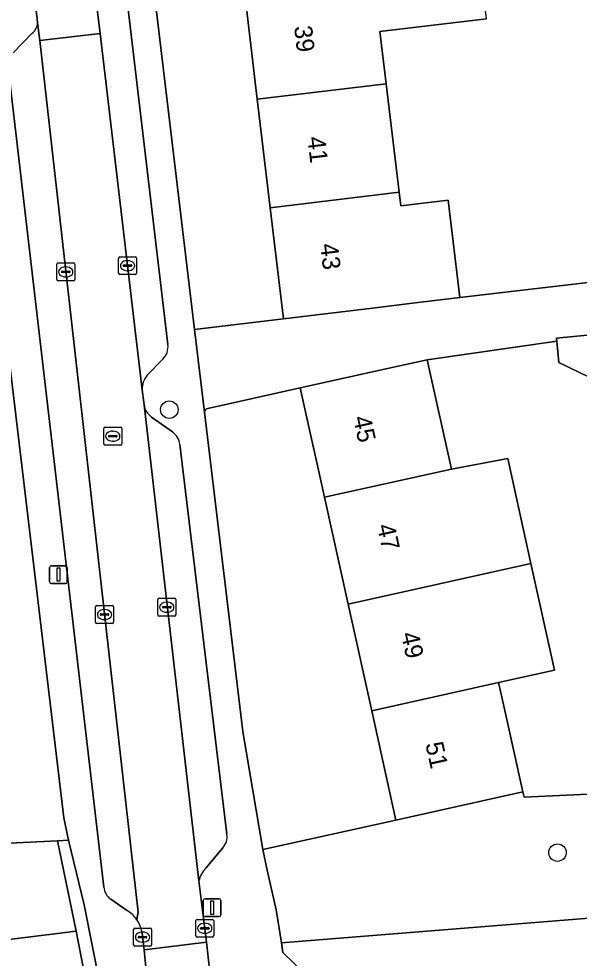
# Model space of a CAD drawing. Extents: x 159053 to 160042, y 380449 to 381423.
# Drawn here: x 159742.8 to 159774.2, y 381009.6 to 381062.1 of the extents above; entities that cross this region are included whole.
import ezdxf

# ---------------------------------------------------------------- set-up
doc = ezdxf.new("R2010")
doc.units = 0
for name, color, linetype in [('IMGEO_Boom', 7, 'Continuous'), ('IMGEO_Erf', 7, 'Continuous'), ('IMGEO_Groenvoorziening', 7, 'Continuous'), ('IMGEO_Kolk', 7, 'Continuous'), ('IMGEO_Lichtmast', 7, 'Continuous'), ('IMGEO_Pand', 7, 'Continuous'), ('IMGEO_Pand_nummerreeks', 7, 'Continuous'), ('IMGEO_Parkeervlak_open', 7, 'Continuous'), ('IMGEO_Rijbaan_lokaal_open', 7, 'Continuous'), ('IMGEO_Rioolput', 7, 'Continuous'), ('IMGEO_Voetpad_open', 7, 'Continuous')]:
    doc.layers.add(name, color=color, linetype=linetype)

msp = doc.modelspace()

# ---------------------------------------------------------------- linework, layer by layer
at = {"layer": 'IMGEO_Boom'}
for centre in [(159751.244, 381040.228), (159772.952, 381015.462)]:
    msp.add_circle(centre, 0.489, dxfattribs=at)
at = {"layer": 'IMGEO_Erf'}
msp.add_lwpolyline([(159753.263, 381081.818), (159752.539, 381087.877), (159751.814, 381093.937), (159751.089, 381099.997), (159750.413, 381105.65), (159750.364, 381106.057), (159749.694, 381111.659), (159749.639, 381112.116), (159748.896, 381118.323), (159747.316, 381118.125), (159743.929, 381117.699), (159752.656, 381044.718), (159757.631, 381045.313), (159756.888, 381051.519), (159756.163, 381057.579), (159755.439, 381063.638), (159754.714, 381069.698), (159753.989, 381075.758)], close=True, dxfattribs=at)
for points in [[(159768.978, 381062.082), (159763.024, 381061.372), (159763.375, 381058.439), (159764.1, 381052.379), (159764.191, 381051.62), (159766.842, 381051.937), (159767.493, 381046.494), (159778.18, 381047.746), (159777.819, 381051.417), (159780.943, 381051.613), (159780.757, 381053.534), (159780.714, 381053.982), (159777.676, 381053.689), (159777.476, 381056.857), (159775.162, 381056.705), (159774.806, 381059.698), (159776.036, 381059.833), (159775.309, 381065.904)], [(159739.025, 381064.558), (159735.744, 381064.239), (159736.487, 381058.034), (159737.211, 381051.978), (159737.936, 381045.92), (159738.661, 381039.865), (159739.386, 381033.807), (159740.111, 381027.75), (159740.836, 381021.694), (159741.522, 381015.957), (159744.994, 381016.126), (159745.6, 381016.155), (159745.347, 381017.401), (159739.754, 381064.159)], [(159774.73, 381042.035), (159773.023, 381042.864), (159772.908, 381044.057), (159765.662, 381043.013), (159767.017, 381036.898), (159770.167, 381037.488), (159771.466, 381031.624), (159772.788, 381025.657), (159769.661, 381024.965), (159769.934, 381023.734), (159771.016, 381018.852), (159771.081, 381018.563), (159780.178, 381018.995)], [(159761.239, 381029.361), (159759.917, 381035.328), (159758.562, 381041.44), (159753.398, 381040.295)], [(159753.21, 381040.083), (159755.345, 381022.229), (159756.473, 381015.63), (159763.917, 381017.279), (159762.561, 381023.395), (159761.239, 381029.361)]]:
    msp.add_lwpolyline(points, dxfattribs=at)
msp.add_arc((159753.45, 381040.059), 0.241, 102.4991, 174.3682, dxfattribs=at)
at = {"layer": 'IMGEO_Groenvoorziening'}
for points in [[(159784.004, 381015.32), (159783.399, 381019.01), (159780.185, 381018.853), (159780.178, 381018.995), (159771.081, 381018.563), (159771.016, 381018.852), (159763.917, 381017.279), (159756.473, 381015.63), (159756.711, 381014.473), (159757.213, 381012.261), (159757.51, 381010.416), (159784.253, 381012.558)], [(159744.994, 381016.126), (159741.522, 381015.957), (159741.579, 381015.484), (159734.302, 381014.613), (159730.458, 381014.153), (159723.41, 381013.133), (159719.199, 381012.62), (159719.902, 381007.819), (159746.022, 381011.068)], [(159746.03, 381006.192), (159747.351, 381008.119), (159746.48, 381012.534), (159745.6, 381016.155), (159744.994, 381016.126), (159746.022, 381011.068), (159746.431, 381009.056), (159720.149, 381005.834), (159720.481, 381003.494), (159720.594, 381002.696)], [(159784.253, 381012.558), (159757.51, 381010.416), (159757.597, 381009.872), (159761.23, 381006.355), (159784.635, 381008.332)], [(159720.149, 381005.834), (159746.431, 381009.056), (159746.022, 381011.068), (159719.902, 381007.819)]]:
    msp.add_lwpolyline(points, close=True, dxfattribs=at)
at = {"layer": 'IMGEO_Kolk'}
for p, q in [((159744.951, 381047.504), (159744.951, 381048.356)), ((159745.026, 381048.43), (159745.878, 381048.43)), ((159745.952, 381048.356), (159745.952, 381047.504)), ((159748.405, 381047.851), (159748.405, 381048.703)), ((159748.48, 381048.777), (159749.332, 381048.777)), ((159748.707, 381048.32), (159749.105, 381048.32)), ((159748.893, 381048.557), (159748.918, 381048.557)), ((159749.406, 381048.703), (159749.406, 381047.851)), ((159745.21, 381047.924), (159745.21, 381047.936)), ((159745.648, 381047.887), (159745.25, 381047.887)), ((159745.253, 381047.973), (159745.651, 381047.973)), ((159745.439, 381048.21), (159745.464, 381048.21)), ((159745.694, 381047.936), (159745.694, 381047.924)), ((159749.332, 381047.777), (159748.48, 381047.777)), ((159748.664, 381048.271), (159748.664, 381048.283)), ((159749.102, 381048.234), (159748.704, 381048.234)), ((159748.916, 381047.997), (159748.891, 381047.997)), ((159749.148, 381048.283), (159749.148, 381048.271)), ((159745.878, 381047.43), (159745.026, 381047.43)), ((159745.462, 381047.65), (159745.437, 381047.65)), ((159750.598, 381028.756), (159750.598, 381029.608)), ((159750.673, 381029.682), (159751.525, 381029.682)), ((159751.086, 381029.462), (159751.111, 381029.462)), ((159751.599, 381029.608), (159751.599, 381028.756)), ((159747.115, 381028.346), (159747.115, 381029.198)), ((159747.19, 381029.272), (159748.042, 381029.272)), ((159747.603, 381029.052), (159747.628, 381029.052)), ((159748.116, 381029.198), (159748.116, 381028.346)), ((159750.857, 381029.176), (159750.857, 381029.188)), ((159751.295, 381029.139), (159750.897, 381029.139)), ((159750.9, 381029.225), (159751.298, 381029.225)), ((159751.109, 381028.902), (159751.084, 381028.902)), ((159751.341, 381029.188), (159751.341, 381029.176)), ((159747.374, 381028.766), (159747.374, 381028.778)), ((159747.812, 381028.729), (159747.414, 381028.729)), ((159747.417, 381028.815), (159747.815, 381028.815)), ((159747.626, 381028.492), (159747.601, 381028.492)), ((159747.858, 381028.778), (159747.858, 381028.766)), ((159751.525, 381028.682), (159750.673, 381028.682)), ((159748.042, 381028.272), (159747.19, 381028.272)), ((159752.723, 381010.804), (159752.723, 381011.656)), ((159752.798, 381011.73), (159753.65, 381011.73)), ((159753.724, 381011.656), (159753.724, 381010.804)), ((159749.243, 381010.309), (159749.243, 381011.161)), ((159749.318, 381011.235), (159750.17, 381011.235)), ((159749.731, 381011.015), (159749.756, 381011.015)), ((159750.244, 381011.161), (159750.244, 381010.309)), ((159752.982, 381011.224), (159752.982, 381011.236)), ((159753.42, 381011.187), (159753.022, 381011.187)), ((159753.025, 381011.273), (159753.423, 381011.273)), ((159753.211, 381011.51), (159753.236, 381011.51)), ((159753.466, 381011.236), (159753.466, 381011.224)), ((159749.502, 381010.729), (159749.502, 381010.741)), ((159749.94, 381010.692), (159749.542, 381010.692)), ((159749.545, 381010.778), (159749.943, 381010.778)), ((159749.986, 381010.741), (159749.986, 381010.729)), ((159753.65, 381010.73), (159752.798, 381010.73)), ((159753.234, 381010.95), (159753.209, 381010.95)), ((159750.17, 381010.235), (159749.318, 381010.235)), ((159749.754, 381010.455), (159749.729, 381010.455))]:
    msp.add_line(p, q, dxfattribs=at)
for points in [[(159744.951, 381047.504), (159744.951, 381048.356)], [(159745.026, 381048.43), (159745.878, 381048.43)], [(159745.952, 381048.356), (159745.952, 381047.504)], [(159748.405, 381047.851), (159748.405, 381048.703)], [(159748.48, 381048.777), (159749.332, 381048.777)], [(159749.406, 381048.703), (159749.406, 381047.851)], [(159749.332, 381047.777), (159748.48, 381047.777)], [(159745.878, 381047.43), (159745.026, 381047.43)], [(159750.598, 381028.756), (159750.598, 381029.608)], [(159750.673, 381029.682), (159751.525, 381029.682)], [(159751.599, 381029.608), (159751.599, 381028.756)], [(159747.115, 381028.346), (159747.115, 381029.198)], [(159747.19, 381029.272), (159748.042, 381029.272)], [(159748.116, 381029.198), (159748.116, 381028.346)], [(159751.525, 381028.682), (159750.673, 381028.682)], [(159748.042, 381028.272), (159747.19, 381028.272)], [(159752.723, 381010.804), (159752.723, 381011.656)], [(159752.798, 381011.73), (159753.65, 381011.73)], [(159753.724, 381011.656), (159753.724, 381010.804)], [(159749.243, 381010.309), (159749.243, 381011.161)], [(159749.318, 381011.235), (159750.17, 381011.235)], [(159750.244, 381011.161), (159750.244, 381010.309)], [(159753.65, 381010.73), (159752.798, 381010.73)], [(159750.17, 381010.235), (159749.318, 381010.235)]]:
    msp.add_lwpolyline(points, dxfattribs=at)
for centre, radius, start, end in [((159745.028, 381048.354), 0.0765, 91.552, 178.448), ((159745.028, 381048.354), 0.0765, 91.552, 178.448), ((159745.876, 381048.354), 0.0765, 1.552, 88.448), ((159745.876, 381048.354), 0.0765, 1.552, 88.448), ((159748.482, 381048.701), 0.0765, 91.552, 178.448), ((159748.482, 381048.701), 0.0765, 91.552, 178.448), ((159748.704, 381048.28), 0.0403, 85.8775, 175.7526), ((159749.109, 381048.282), 0.0386, 1.7309, 96.639), ((159749.33, 381048.701), 0.0765, 1.552, 88.448), ((159749.33, 381048.701), 0.0765, 1.552, 88.448), ((159745.25, 381047.933), 0.0403, 85.8775, 175.7526), ((159745.247, 381047.923), 0.0366, 178.938, 274.7102), ((159745.651, 381047.93), 0.043, 264.8664, 352.4533), ((159745.655, 381047.935), 0.0386, 1.7309, 96.639), ((159748.482, 381047.853), 0.0765, 181.552, 268.448), ((159748.482, 381047.853), 0.0765, 181.552, 268.448), ((159748.701, 381048.27), 0.0366, 178.938, 274.7102), ((159749.105, 381048.277), 0.043, 264.8664, 352.4533), ((159749.33, 381047.853), 0.0765, 271.552, 358.448), ((159749.33, 381047.853), 0.0765, 271.552, 358.448), ((159745.028, 381047.506), 0.0765, 181.552, 268.448), ((159745.028, 381047.506), 0.0765, 181.552, 268.448), ((159745.876, 381047.506), 0.0765, 271.552, 358.448), ((159745.876, 381047.506), 0.0765, 271.552, 358.448), ((159750.675, 381029.606), 0.0765, 91.552, 178.448), ((159750.675, 381029.606), 0.0765, 91.552, 178.448), ((159751.523, 381029.606), 0.0765, 1.552, 88.448), ((159751.523, 381029.606), 0.0765, 1.552, 88.448), ((159747.192, 381029.196), 0.0765, 91.552, 178.448), ((159747.192, 381029.196), 0.0765, 91.552, 178.448), ((159748.04, 381029.196), 0.0765, 1.552, 88.448), ((159748.04, 381029.196), 0.0765, 1.552, 88.448), ((159750.897, 381029.185), 0.0403, 85.8775, 175.7526), ((159750.894, 381029.175), 0.0366, 178.938, 274.7102), ((159751.298, 381029.182), 0.043, 264.8664, 352.4533), ((159751.302, 381029.187), 0.0386, 1.7309, 96.639), ((159747.192, 381028.348), 0.0765, 181.552, 268.448), ((159747.192, 381028.348), 0.0765, 181.552, 268.448), ((159747.414, 381028.775), 0.0403, 85.8775, 175.7526), ((159747.411, 381028.765), 0.0366, 178.938, 274.7102), ((159747.815, 381028.772), 0.043, 264.8664, 352.4533), ((159747.819, 381028.777), 0.0386, 1.7309, 96.639), ((159748.04, 381028.348), 0.0765, 271.552, 358.448), ((159748.04, 381028.348), 0.0765, 271.552, 358.448), ((159750.675, 381028.758), 0.0765, 181.552, 268.448), ((159750.675, 381028.758), 0.0765, 181.552, 268.448), ((159751.523, 381028.758), 0.0765, 271.552, 358.448), ((159751.523, 381028.758), 0.0765, 271.552, 358.448), ((159752.8, 381011.654), 0.0765, 91.552, 178.448), ((159752.8, 381011.654), 0.0765, 91.552, 178.448), ((159753.648, 381011.654), 0.0765, 1.552, 88.448), ((159753.648, 381011.654), 0.0765, 1.552, 88.448), ((159749.32, 381011.159), 0.0765, 91.552, 178.448), ((159749.32, 381011.159), 0.0765, 91.552, 178.448), ((159750.168, 381011.159), 0.0765, 1.552, 88.448), ((159750.168, 381011.159), 0.0765, 1.552, 88.448), ((159753.022, 381011.233), 0.0403, 85.8775, 175.7526), ((159753.019, 381011.223), 0.0366, 178.938, 274.7102), ((159753.423, 381011.23), 0.043, 264.8664, 352.4533), ((159753.427, 381011.235), 0.0386, 1.7309, 96.639), ((159749.542, 381010.738), 0.0403, 85.8775, 175.7526), ((159749.539, 381010.728), 0.0366, 178.938, 274.7102), ((159749.943, 381010.735), 0.043, 264.8664, 352.4533), ((159749.947, 381010.74), 0.0386, 1.7309, 96.639), ((159752.8, 381010.806), 0.0765, 181.552, 268.448), ((159752.8, 381010.806), 0.0765, 181.552, 268.448), ((159753.648, 381010.806), 0.0765, 271.552, 358.448), ((159753.648, 381010.806), 0.0765, 271.552, 358.448), ((159749.32, 381010.311), 0.0765, 181.552, 268.448), ((159749.32, 381010.311), 0.0765, 181.552, 268.448), ((159750.168, 381010.311), 0.0765, 271.552, 358.448), ((159750.168, 381010.311), 0.0765, 271.552, 358.448)]:
    msp.add_arc(centre, radius, start, end, dxfattribs=at)
for centre, major_axis, ratio, start_param, end_param in [((159748.892, 381048.277), (-0.387, 0.002), 0.722429, 4.712389, 7.853982), ((159748.917, 381048.277), (-0.39, 0.002), 0.717154, 1.570796, 4.712389), ((159745.438, 381047.93), (-0.387, 0.002), 0.722429, 4.712389, 7.853982), ((159745.463, 381047.93), (-0.39, 0.002), 0.717154, 1.570796, 4.712389), ((159751.085, 381029.182), (-0.387, 0.002), 0.722429, 4.712389, 7.853982), ((159751.11, 381029.182), (-0.39, 0.002), 0.717154, 1.570796, 4.712389), ((159747.602, 381028.772), (-0.387, 0.002), 0.722429, 4.712389, 7.853982), ((159747.627, 381028.772), (-0.39, 0.002), 0.717154, 1.570796, 4.712389), ((159749.73, 381010.735), (-0.387, 0.002), 0.722429, 4.712389, 7.853982), ((159749.755, 381010.735), (-0.39, 0.002), 0.717154, 1.570796, 4.712389), ((159753.21, 381011.23), (-0.387, 0.002), 0.722429, 4.712389, 7.853982), ((159753.235, 381011.23), (-0.39, 0.002), 0.717154, 1.570796, 4.712389)]:
    msp.add_ellipse(centre, major_axis=major_axis, ratio=ratio, start_param=start_param, end_param=end_param, dxfattribs=at)
at = {"layer": 'IMGEO_Lichtmast'}
for p, q in [((159744.645, 381031.504), (159745.435, 381031.504)), ((159745.435, 381031.504), (159744.645, 381031.504)), ((159744.545, 381030.604), (159744.545, 381031.404)), ((159744.545, 381031.404), (159744.545, 381030.604)), ((159745.535, 381031.404), (159745.535, 381030.604)), ((159745.535, 381030.604), (159745.535, 381031.404)), ((159745.435, 381030.504), (159744.645, 381030.504)), ((159744.645, 381030.504), (159745.435, 381030.504)), ((159753.139, 381011.983), (159753.139, 381012.783)), ((159753.139, 381012.783), (159753.139, 381011.983)), ((159753.239, 381012.883), (159754.029, 381012.883)), ((159754.029, 381012.883), (159753.239, 381012.883)), ((159754.129, 381012.783), (159754.129, 381011.983)), ((159754.129, 381011.983), (159754.129, 381012.783)), ((159754.029, 381011.883), (159753.239, 381011.883)), ((159753.239, 381011.883), (159754.029, 381011.883))]:
    msp.add_line(p, q, dxfattribs=at)
for points in [[(159744.965, 381031.379), (159745.115, 381031.379), (159745.115, 381030.629), (159744.965, 381030.629), (159744.965, 381031.379)], [(159753.559, 381012.758), (159753.709, 381012.758), (159753.709, 381012.008), (159753.559, 381012.008), (159753.559, 381012.758)]]:
    msp.add_lwpolyline(points, dxfattribs=at)
for centre, start, end in [((159744.645, 381031.404), 90, 180), ((159744.645, 381031.404), 90, 180), ((159745.435, 381031.404), 0, 90), ((159745.435, 381031.404), 360, 90), ((159744.645, 381030.604), 180, 270), ((159744.645, 381030.604), 180, 270), ((159745.435, 381030.604), 270, 0), ((159745.435, 381030.604), 270, 0), ((159753.239, 381012.783), 90, 180), ((159753.239, 381012.783), 90, 180), ((159754.029, 381012.783), 0, 90), ((159754.029, 381012.783), 360, 90), ((159753.239, 381011.983), 180, 270), ((159753.239, 381011.983), 180, 270), ((159754.029, 381011.983), 270, 0), ((159754.029, 381011.983), 270, 0)]:
    msp.add_arc(centre, 0.1, start, end, dxfattribs=at)
at = {"layer": 'IMGEO_Pand'}
for points in [[(159763.375, 381058.439), (159763.024, 381061.372), (159768.978, 381062.082), (159768.604, 381065.209), (159762.65, 381064.499), (159755.439, 381063.638), (159756.163, 381057.579)], [(159763.375, 381058.439), (159756.163, 381057.579), (159756.888, 381051.519), (159764.1, 381052.379)], [(159764.1, 381052.379), (159756.888, 381051.519), (159757.631, 381045.313), (159762.596, 381045.907), (159764.842, 381046.176), (159767.493, 381046.494), (159766.842, 381051.937), (159764.191, 381051.62)], [(159772.908, 381044.057), (159773.023, 381042.864), (159774.73, 381042.035), (159776.935, 381042.249), (159777.139, 381042.804), (159778.612, 381042.947), (159781.66, 381043.242), (159781.485, 381045.065), (159772.891, 381044.233)], [(159767.017, 381036.898), (159765.662, 381043.013), (159763.444, 381042.522), (159758.562, 381041.44), (159759.917, 381035.328)], [(159767.017, 381036.898), (159759.917, 381035.328), (159761.239, 381029.361), (159771.466, 381031.624), (159770.167, 381037.488)], [(159762.561, 381023.395), (159769.661, 381024.965), (159772.788, 381025.657), (159771.466, 381031.624), (159761.239, 381029.361)], [(159762.561, 381023.395), (159763.917, 381017.279), (159771.016, 381018.852), (159769.934, 381023.734), (159769.661, 381024.965)]]:
    msp.add_lwpolyline(points, close=True, dxfattribs=at)
at = {"layer": 'IMGEO_Parkeervlak_open'}
for points in [[(159743.846, 381062.081), (159743.67, 381063.607), (159738.227, 381108.806), (159737.901, 381111.507), (159737.279, 381116.674)], [(159745.386, 381077.944), (159747.041, 381063.991), (159747.365, 381061.26), (159749.729, 381041.336)], [(159751.162, 381043.868), (159747.387, 381075.693)], [(159749.424, 381011.712), (159749.497, 381012.125), (159743.991, 381060.875), (159743.87, 381061.853)], [(159743.572, 381061.283), (159742.504, 381060.186)], [(159742.228, 381059.373), (159747.578, 381013.527)], [(159750.007, 381042.148), (159750.887, 381043.054)], [(159749.829, 381040.503), (159752.897, 381013.88)], [(159751.416, 381038.979), (159750.244, 381039.812)], [(159754.465, 381016.488), (159751.831, 381038.283)], [(159753.281, 381014.59), (159754.236, 381015.723)], [(159747.961, 381012.852), (159748.842, 381012.245)]]:
    msp.add_lwpolyline(points, dxfattribs=at)
for centre, radius, start, end in [((159743.108, 381061.888), 0.763, 307.4593, 357.3389), ((159750.165, 381043.751), 1.003, 315.9853, 6.6809), ((159750.817, 381041.417), 1.091, 137.9442, 184.2571), ((159750.81, 381040.622), 0.988, 186.9185, 235.0578), ((159750.837, 381038.162), 1.001, 6.9299, 54.6823), ((159753.469, 381016.369), 1.003, 319.8759, 6.7944), ((159754.296, 381013.582), 1.431, 135.2074, 167.9796), ((159748.569, 381013.643), 0.997, 186.6762, 232.4656), ((159747.996, 381010.737), 1.729, 34.3203, 60.7123)]:
    msp.add_arc(centre, radius, start, end, dxfattribs=at)
at = {"layer": 'IMGEO_Rijbaan_lokaal_open'}
msp.add_lwpolyline([(159743.846, 381062.081), (159743.87, 381061.853), (159743.991, 381060.875), (159747.365, 381061.26), (159747.041, 381063.991), (159743.67, 381063.607)], close=True, dxfattribs=at)
for points in [[(159749.717, 381010.95), (159749.831, 381010.024), (159753.32, 381010.454), (159752.897, 381013.88), (159749.829, 381040.503), (159749.729, 381041.336), (159747.365, 381061.26), (159743.991, 381060.875), (159749.497, 381012.125), (159749.424, 381011.712)], [(159753.622, 381007.769), (159753.32, 381010.454), (159749.831, 381010.024), (159749.98, 381008.475)]]:
    msp.add_lwpolyline(points, dxfattribs=at)
msp.add_arc((159747.992, 381010.724), 1.74, 7.4614, 34.6036, dxfattribs=at)
at = {"layer": 'IMGEO_Rioolput'}
for p, q in [((159747.58, 381038.319), (159747.58, 381039.171)), ((159747.655, 381039.245), (159748.507, 381039.245)), ((159748.068, 381039.025), (159748.093, 381039.025)), ((159748.581, 381039.171), (159748.581, 381038.319)), ((159747.839, 381038.739), (159747.839, 381038.751)), ((159748.277, 381038.702), (159747.879, 381038.702)), ((159747.882, 381038.788), (159748.28, 381038.788)), ((159748.091, 381038.465), (159748.066, 381038.465)), ((159748.323, 381038.751), (159748.323, 381038.739)), ((159748.507, 381038.245), (159747.655, 381038.245))]:
    msp.add_line(p, q, dxfattribs=at)
for points in [[(159747.58, 381038.319), (159747.58, 381039.171)], [(159747.655, 381039.245), (159748.507, 381039.245)], [(159748.581, 381039.171), (159748.581, 381038.319)], [(159748.507, 381038.245), (159747.655, 381038.245)]]:
    msp.add_lwpolyline(points, dxfattribs=at)
for centre, radius, start, end in [((159747.657, 381039.169), 0.0765, 91.552, 178.448), ((159747.657, 381039.169), 0.0765, 91.552, 178.448), ((159748.505, 381039.169), 0.0765, 1.552, 88.448), ((159748.505, 381039.169), 0.0765, 1.552, 88.448), ((159747.879, 381038.748), 0.0403, 85.8775, 175.7526), ((159747.876, 381038.738), 0.0366, 178.938, 274.7102), ((159748.28, 381038.745), 0.043, 264.8664, 352.4533), ((159748.284, 381038.75), 0.0386, 1.7309, 96.639), ((159747.657, 381038.321), 0.0765, 181.552, 268.448), ((159747.657, 381038.321), 0.0765, 181.552, 268.448), ((159748.505, 381038.321), 0.0765, 271.552, 358.448), ((159748.505, 381038.321), 0.0765, 271.552, 358.448)]:
    msp.add_arc(centre, radius, start, end, dxfattribs=at)
for centre, major_axis, ratio, start_param, end_param in [((159748.067, 381038.745), (-0.387, 0.002), 0.722429, 4.712389, 7.853982), ((159748.092, 381038.745), (-0.39, 0.002), 0.717154, 1.570796, 4.712389)]:
    msp.add_ellipse(centre, major_axis=major_axis, ratio=ratio, start_param=start_param, end_param=end_param, dxfattribs=at)
at = {"layer": 'IMGEO_Voetpad_open'}
for points in [[(159754.288, 381005.764), (159761.23, 381006.355), (159757.597, 381009.872), (159757.51, 381010.416), (159757.213, 381012.261), (159756.711, 381014.473), (159756.473, 381015.63), (159755.345, 381022.229), (159753.21, 381040.083), (159752.656, 381044.718), (159743.929, 381117.699), (159747.316, 381118.125), (159747.118, 381122.653), (159743.572, 381181.753)], [(159733.499, 381116.445), (159739.325, 381067.747), (159739.754, 381064.159), (159745.347, 381017.401), (159745.6, 381016.155), (159746.48, 381012.534), (159747.351, 381008.119), (159746.03, 381006.192), (159750.039, 381006.726)], [(159747.387, 381075.693), (159751.162, 381043.868)], [(159743.87, 381061.853), (159743.846, 381062.081)], [(159742.504, 381060.186), (159743.572, 381061.283)], [(159747.578, 381013.527), (159742.228, 381059.373)], [(159783.901, 381036.483), (159783.346, 381042.191), (159782.826, 381047.542), (159782.299, 381052.977), (159782.231, 381053.676), (159780.757, 381053.534), (159780.943, 381051.613), (159781.282, 381048.11), (159778.18, 381047.746), (159767.493, 381046.494), (159764.842, 381046.176), (159762.596, 381045.907), (159757.631, 381045.313), (159752.656, 381044.718), (159753.21, 381040.083)], [(159753.398, 381040.295), (159758.562, 381041.44), (159763.444, 381042.522), (159765.662, 381043.013), (159772.908, 381044.057), (159772.891, 381044.233), (159781.485, 381045.065), (159781.66, 381043.242), (159781.891, 381043.264), (159782.266, 381039.397), (159782.844, 381033.421), (159783.035, 381031.453), (159783.405, 381027.629), (159783.156, 381027.605), (159783.797, 381022.155), (159783.949, 381019.037), (159785.439, 381019.103), (159785.288, 381022.197), (159784.84, 381024.613), (159784.351, 381030.794), (159784.059, 381034.487), (159783.901, 381036.483)], [(159750.887, 381043.054), (159750.007, 381042.148)], [(159749.729, 381041.336), (159749.829, 381040.503)], [(159750.244, 381039.812), (159751.416, 381038.979)], [(159751.831, 381038.283), (159754.465, 381016.488)], [(159754.236, 381015.723), (159753.281, 381014.59)], [(159752.897, 381013.88), (159753.32, 381010.454), (159753.622, 381007.769)], [(159748.842, 381012.245), (159747.961, 381012.852)], [(159749.98, 381008.475), (159749.831, 381010.024), (159749.717, 381010.95)]]:
    msp.add_lwpolyline(points, dxfattribs=at)
for centre, radius, start, end in [((159743.108, 381061.888), 0.763, 307.4593, 357.3389), ((159750.165, 381043.751), 1.003, 315.9853, 6.6809), ((159750.817, 381041.417), 1.091, 137.9442, 184.2571), ((159750.81, 381040.622), 0.988, 186.9185, 235.0578), ((159753.45, 381040.059), 0.241, 102.4991, 174.3682), ((159750.837, 381038.162), 1.001, 6.9299, 54.6823), ((159753.469, 381016.369), 1.003, 319.8759, 6.7944), ((159754.296, 381013.582), 1.431, 135.2074, 167.9796), ((159748.569, 381013.643), 0.997, 186.6762, 232.4656), ((159747.996, 381010.737), 1.729, 34.3203, 60.7123), ((159747.992, 381010.724), 1.74, 7.4614, 34.6036)]:
    msp.add_arc(centre, radius, start, end, dxfattribs=at)

# ---------------------------------------------------------------- texts
at = {"layer": 'IMGEO_Pand_nummerreeks'}
for s, rotation, p in [('39', 276.8225, (159758.216, 381061.643)), ('41', 276.8225, (159758.957, 381055.447)), ('43', 276.8237, (159759.672, 381049.475)), ('45', 282.4969, (159761.513, 381039.771)), ('47', 282.4969, (159762.851, 381033.731)), ('49', 282.4969, (159764.19, 381027.691)), ('51', 282.4969, (159765.554, 381021.541))]:
    msp.add_text(s, height=1, rotation=rotation, dxfattribs=at).set_placement(p)

doc.saveas('drawing.dxf')
